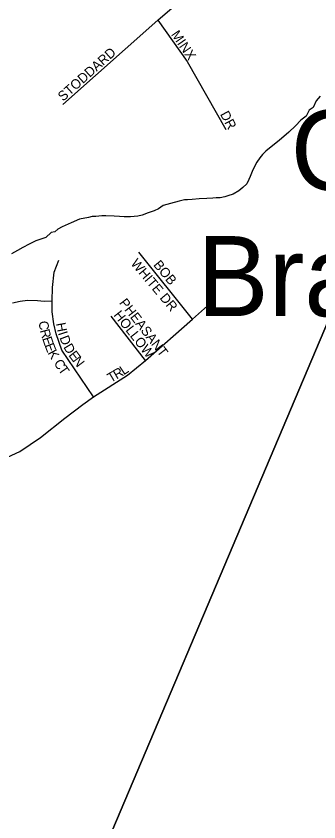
# Model space of a CAD drawing. Extents: x 1310247 to 1664935, y 235267 to 584339.
# Drawn here: x 1475519 to 1477094, y 395372 to 399567 of the extents above; entities that cross this region are included whole.
import ezdxf

# ---------------------------------------------------------------- set-up
doc = ezdxf.new("R2010")
doc.units = 0
for name, color, linetype in [('GM_X_Minor_River', 7, 'Continuous'), ('GM_X_Township', 7, 'Continuous'), ('GM_X_Township_Subdivision', 7, 'Continuous'), ('GM_X_Township_Subdivision_Text', 7, 'Continuous'), ('GM_X_Unincorporated_Text', 7, 'Continuous')]:
    doc.layers.add(name, color=color, linetype=linetype)

msp = doc.modelspace()

# ---------------------------------------------------------------- linework, layer by layer
at = {"layer": 'GM_X_Minor_River'}
for points in [[(1477100.9, 399150.6), (1477080.4, 399124.8), (1477063.7, 399091), (1477043.4, 399077.3), (1477028.8, 399045.4), (1477000.4, 399025.8), (1476971.8, 398996.2), (1476937.1, 398962.7), (1476888.2, 398919.3), (1476863.8, 398899.7), (1476819, 398864.3), (1476800.7, 398846.6), (1476786.3, 398828.8), (1476771.9, 398806.9), (1476759.5, 398783.1), (1476747, 398757.2), (1476736.5, 398731.2), (1476730.2, 398715.3), (1476719.8, 398693.4), (1476699.4, 398673.7), (1476677.1, 398658), (1476648.7, 398640.4), (1476620.4, 398630.9), (1476604.2, 398625.1), (1476580.1, 398621.5), (1476560, 398619.9), (1476541.9, 398618.2), (1476511.7, 398616.7), (1476471.6, 398615.4), (1476435.4, 398612), (1476411.3, 398610.4), (1476395.2, 398610.7), (1476367, 398603.2), (1476322.6, 398591.9), (1476284.3, 398580.5), (1476259.9, 398562.9), (1476237.7, 398553.2), (1476205.4, 398541.8), (1476175.1, 398530.2), (1476152.9, 398524.6), (1476132.8, 398522.9), (1476114.7, 398521.2), (1476080.6, 398521.8), (1476056.5, 398524.3), (1476028.4, 398524.8), (1475986.3, 398527.5)], [(1475986.3, 398527.5), (1475964.3, 398527.9), (1475934.1, 398524.4), (1475914, 398522.7), (1475895.9, 398519), (1475849.5, 398509.8), (1475805, 398490.5), (1475758.5, 398469.2), (1475736.2, 398457.6), (1475719.9, 398443.8), (1475701.8, 398440.1), (1475673.3, 398414.5), (1475620.8, 398397.4), (1475586.4, 398379.9), (1475554, 398362.4), (1475525.6, 398346.8), (1475495.2, 398329.3)]]:
    msp.add_lwpolyline(points, dxfattribs=at)
at = {"layer": 'GM_X_Township'}
for points in [[(1473511.9, 389396.4), (1474999.3, 392923.3), (1477794.2, 399519.1), (1478093.4, 400225.1), (1478147.6, 400353), (1478503.4, 401192.5), (1478515.7, 401221.6), (1483247.7, 412450.1)], [(1483247.7, 412450.1), (1478515.7, 401221.6), (1478503.4, 401192.5), (1478147.6, 400353), (1478093.4, 400225.1), (1477794.2, 399519.1), (1474999.3, 392923.3), (1473511.9, 389396.4)]]:
    msp.add_lwpolyline(points, dxfattribs=at)
at = {"layer": 'GM_X_Township_Subdivision'}
for points in [[(1475762.6, 399106.3), (1476255.8, 399545.7), (1476650.9, 399888.1)], [(1476255.8, 399545.7), (1476408.4, 399329.8), (1476610.6, 398976)], [(1476436.8, 397990), (1476157.9, 398337.4)], [(1475921.6, 397585.4), (1475757.4, 397827.3), (1475727.3, 397912.5), (1475714.7, 397965.1), (1475707.2, 398026.5), (1475706, 398084.2), (1475708.5, 398154.4), (1475717.3, 398233.4), (1475741.1, 398296)], [(1474554.1, 396651.6), (1474841.1, 396823.3), (1475089.5, 396979.8), (1475138.5, 397014.4), (1475195.5, 397076.1), (1475300.9, 397178), (1475376.5, 397226.3), (1475452.3, 397260.1), (1475539.2, 397300.4), (1475645.5, 397372.9), (1475772.8, 397474.4), (1475866.2, 397545.3), (1475921.6, 397585.4), (1476098.2, 397698.3), (1476191.6, 397774), (1476436.8, 397990), (1476546.8, 398086.8)], [(1475499.5, 398075), (1475539.3, 398082.3), (1475578.7, 398087.3), (1475630.2, 398086.1), (1475664.6, 398083.6), (1475706, 398084.2)], [(1476191.6, 397774), (1476012.8, 398004.3)]]:
    msp.add_lwpolyline(points, dxfattribs=at)

# ---------------------------------------------------------------- texts
at = {"layer": 'GM_X_Township_Subdivision_Text'}
for s, rotation, p in [('MINX', 304.1126, (1476323.1, 399471)), ('STODDARD', 41.822, (1475763.5, 399120.8)), ('DR', 297.9067, (1476578.8, 399056.5)), ('WHITE DR', 310.1357, (1476112.4, 398277.4)), ('BOB', 309.5626, (1476230.3, 398270.6)), ('PHEASANT', 307.8084, (1476052.8, 398073.1)), ('HOLLOW', 308.2118, (1476023.6, 398009.8)), ('C', 277.2063, (1475636.1, 397977)), ('H', 280.6156, (1475726.3, 397966.7)), ('R', 285.0617, (1475642.5, 397930.3)), ('I', 287.6772, (1475736, 397917.1)), ('E', 289.0286, (1475653.9, 397888.5)), ('D', 290.9497, (1475743.8, 397893.2)), ('E', 291.1695, (1475666.1, 397853.3)), ('K', 298.6321, (1475681.8, 397814)), ('D', 300.6418, (1475763.4, 397843.9)), ('E', 307.0392, (1475789.2, 397801.1)), ('N', 306.8568, (1475810.4, 397773.1)), ('C', 303.8613, (1475712.6, 397760.1)), ('T', 305.0547, (1475735.3, 397726.2)), ('T', 30.4905, (1476011.6, 397656.8)), ('R', 30.4933, (1476041.9, 397674.7)), ('L', 33.8682, (1476078.7, 397696.4))]:
    msp.add_text(s, height=50, rotation=rotation, dxfattribs=at).set_placement(p)
at = {"layer": 'GM_X_Unincorporated_Text'}
for s, p in [('Olive', (1476949, 398660.4)), ('Branch', (1476460.6, 398004.8))]:
    msp.add_text(s, height=417, rotation=0, dxfattribs=at).set_placement(p)

doc.saveas('drawing.dxf')
